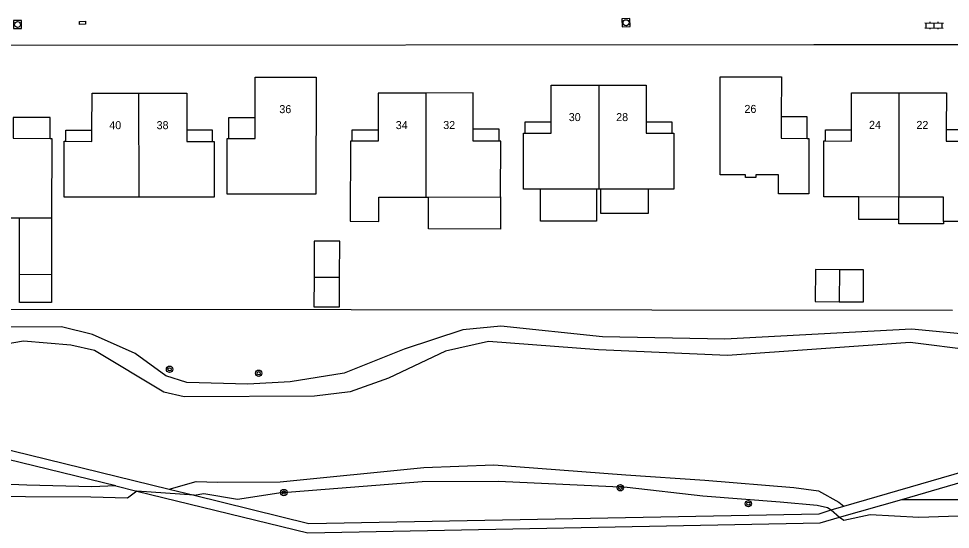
# Model space of a CAD drawing. Extents: x 125000 to 129004, y 397500 to 399008.
# Drawn here: x 126894 to 127010.4, y 398005.2 to 398068.9 of the extents above; entities that cross this region are included whole.
import ezdxf

# ---------------------------------------------------------------- set-up
doc = ezdxf.new("R2010")
doc.units = 0
for name, color, linetype in [('gg-anno-huisnummerreeks BGT', 7, 'Continuous'), ('gg-bbg-gedigitaliseerde bijgebouw', 7, 'Continuous'), ('gg-bbg-hoofdgebouw', 7, 'Continuous'), ('gg-bbg-luifel en loopbrug', 7, 'Continuous'), ('gg-bbg-tussenscheiding', 7, 'Continuous'), ('gg-knt-BGT kruinlijn', 7, 'Continuous'), ('gg-knt-bovenkant onderkant talud', 7, 'Continuous'), ('gg-knt-verharding', 7, 'Continuous'), ('gg-kwrk-kunstwerk niveau 01', 7, 'Continuous'), ('gt-grn-groengrens', 7, 'Continuous'), ('gt-symb-boom', 7, 'Continuous'), ('gt-symb-klinker verharding', 7, 'Continuous'), ('gt-symb-kolk center center', 7, 'Continuous'), ('gt-symb-rioolschacht', 7, 'Continuous')]:
    doc.layers.add(name, color=color, linetype=linetype)

# ---------------------------------------------------------------- blocks, each defined once
blk = doc.blocks.new('gt0-RS')
at = {"layer": 'gt-symb-rioolschacht'}
blk.add_lwpolyline([(-0.5, -0.5), (0.5, -0.5), (0.5, 0.5), (-0.5, 0.5)], close=True, dxfattribs=at)
blk.add_circle((0, 0), 0.375, dxfattribs=at)
blk = doc.blocks.new('gt0-KL1')
at = {"layer": 'gt-symb-klinker verharding'}
for p, q in [((-1.15, 0.3), (1.15, 0.3)), ((-1, -0.3), (-1, 0.3)), ((-0.5, 0.3), (-0.5, 0.45)), ((0, -0.3), (0, 0.3)), ((0.5, 0.3), (0.5, 0.45)), ((1, -0.3), (1, 0.3)), ((-1.15, -0.3), (1.15, -0.3)), ((-0.5, -0.45), (-0.5, -0.3)), ((0.5, -0.45), (0.5, -0.3))]:
    blk.add_line(p, q, dxfattribs=at)
blk = doc.blocks.new('gt0-BOOM')
at = {"layer": 'gt-symb-boom'}
for radius in [0.4, 0.2]:
    blk.add_circle((0, 0), radius, dxfattribs=at)
blk = doc.blocks.new('gt0-KOLKCC')
at = {"layer": 'gt-symb-kolk center center'}
blk.add_lwpolyline([(-0.38, 0.2), (0.37, 0.2), (0.37, -0.2), (-0.38, -0.2)], close=True, dxfattribs=at)

msp = doc.modelspace()

# ---------------------------------------------------------------- linework, layer by layer
at = {"layer": 'gg-bbg-gedigitaliseerde bijgebouw'}
for p, q in [((126894.14, 398037), (126894.15, 398043.99)), ((126898.15, 398043.99), (126898.14, 398036.99)), ((126996.55, 398037.58), (126996.54, 398033.58)), ((126894.14, 398037), (126898.14, 398036.99)), ((126930.93, 398036.65), (126934.13, 398036.65))]:
    msp.add_line(p, q, dxfattribs=at)
for points in [[(126996.55, 398037.58), (126993.55, 398037.59), (126993.54, 398033.59), (126996.54, 398033.58)], [(126930.93, 398036.65), (126930.91, 398032.95), (126934.11, 398032.93), (126934.13, 398036.65)]]:
    msp.add_lwpolyline(points, dxfattribs=at)
at = {"layer": 'gg-bbg-hoofdgebouw'}
for p, q in [((126989.3, 398061.63), (126989.29, 398056.66)), ((126966.2, 398047.62), (126959.2, 398047.63)), ((126966.5, 398047.62), (126966.2, 398047.62)), ((126966.7, 398047.62), (126966.5, 398047.62)), ((126972.7, 398047.62), (126966.7, 398047.62)), ((126944.89, 398046.64), (126945.22, 398046.64)), ((126945.22, 398046.64), (126954.22, 398046.65)), ((127003.99, 398046.64), (126998.99, 398046.66))]:
    msp.add_line(p, q, dxfattribs=at)
for points in [[(126923.56, 398056.56), (126923.56, 398061.61), (126931.2, 398061.61), (126931.17, 398047), (126920.1, 398046.99)], [(126981.66, 398049.42), (126981.65, 398061.64), (126989.3, 398061.63)], [(126960.56, 398056.01), (126960.56, 398060.62), (126966.49, 398060.62)], [(126966.49, 398060.62), (126972.41, 398060.62), (126972.42, 398056)], [(126903.19, 398055), (126903.21, 398059.61), (126909.07, 398059.61)], [(126909.07, 398059.61), (126915.04, 398059.61), (126915.03, 398054.98)], [(126944.88, 398059.62), (126938.96, 398059.62), (126938.94, 398055.01)], [(126950.81, 398055.11), (126950.8, 398059.63), (126944.88, 398059.62)], [(126998.07, 398055.03), (126998.07, 398059.65), (127003.99, 398059.64)], [(127003.99, 398059.64), (127009.91, 398059.64), (127009.9, 398055.02)], [(126893.36, 398056.57), (126893.36, 398053.97), (126897.97, 398053.96)], [(126920.3, 398053.96), (126923.56, 398053.96), (126923.56, 398056.56)], [(126989.29, 398056.66), (126989.29, 398053.97), (126992.54, 398053.96)], [(126954.05, 398053.6), (126950.81, 398053.61), (126950.81, 398055.11)], [(126957.31, 398054.61), (126960.56, 398054.61), (126960.56, 398056.01)], [(126972.42, 398056), (126972.42, 398054.61), (126975.66, 398054.6)], [(126994.82, 398053.64), (126998.07, 398053.63), (126998.07, 398055.03)], [(127009.9, 398055.02), (127009.9, 398053.62), (127014.14, 398053.62)], [(126897.97, 398053.96), (126898.17, 398053.96), (126898.15, 398043.99)], [(126899.94, 398053.6), (126903.19, 398053.59), (126903.19, 398055)], [(126915.03, 398054.98), (126915.03, 398053.59), (126918.26, 398053.58)], [(126920.1, 398046.99), (126920.1, 398053.96), (126920.3, 398053.96)], [(126938.94, 398055.01), (126938.93, 398053.61), (126935.68, 398053.62)], [(126959.2, 398047.63), (126957.1, 398047.63), (126957.11, 398054.61), (126957.31, 398054.61)], [(126975.66, 398054.6), (126975.86, 398054.6), (126975.86, 398047.62), (126972.7, 398047.62)], [(126992.54, 398053.96), (126992.74, 398053.96), (126992.75, 398047.03), (126988.95, 398047.03), (126988.95, 398049.43), (126986.12, 398049.43), (126986.12, 398049.09), (126984.82, 398049.09), (126984.82, 398049.43), (126981.66, 398049.42)], [(126909.08, 398046.62), (126899.72, 398046.61), (126899.74, 398053.6), (126899.94, 398053.6)], [(126918.26, 398053.58), (126918.47, 398053.58), (126918.44, 398046.63), (126909.08, 398046.62)], [(126935.68, 398053.62), (126935.48, 398053.62), (126935.44, 398043.65), (126939.01, 398043.61), (126939.04, 398046.63), (126944.89, 398046.64)], [(126954.22, 398046.65), (126954.25, 398053.6), (126954.05, 398053.6)], [(126998.99, 398046.66), (126994.6, 398046.67), (126994.62, 398053.64), (126994.82, 398053.64)], [(127014.14, 398053.62), (127014.34, 398053.62), (127014.35, 398043.58), (127009.56, 398043.58)], [(127009.56, 398043.58), (127009.56, 398046.63), (127003.99, 398046.64)], [(126894.15, 398043.99), (126893, 398043.99), (126893, 398045.38)]]:
    msp.add_lwpolyline(points, dxfattribs=at)
at = {"layer": 'gg-bbg-luifel en loopbrug'}
for p, q in [((127003.99, 398043.84), (127003.99, 398046.64)), ((127003.99, 398043.28), (127003.99, 398043.84))]:
    msp.add_line(p, q, dxfattribs=at)
for points in [[(126897.97, 398053.96), (126897.98, 398056.56), (126893.36, 398056.57)], [(126920.3, 398053.96), (126920.3, 398056.56), (126923.56, 398056.56)], [(126992.54, 398053.96), (126992.54, 398056.66), (126989.29, 398056.66)], [(126935.68, 398053.62), (126935.69, 398055.02), (126938.94, 398055.01)], [(126954.05, 398053.6), (126954.05, 398055.1), (126950.81, 398055.11)], [(126957.31, 398054.61), (126957.31, 398056.01), (126960.56, 398056.01)], [(126975.66, 398054.6), (126975.68, 398056), (126972.42, 398056)], [(126994.82, 398053.64), (126994.82, 398055.04), (126998.07, 398055.03)], [(127014.14, 398053.62), (127014.15, 398055.02), (127009.9, 398055.02)], [(126899.94, 398053.6), (126899.94, 398055), (126903.19, 398055)], [(126918.26, 398053.58), (126918.26, 398054.98), (126915.03, 398054.98)], [(126966.2, 398047.62), (126966.2, 398043.62), (126959.2, 398043.63), (126959.2, 398047.63)], [(126966.7, 398047.62), (126966.7, 398044.62), (126972.7, 398044.62), (126972.7, 398047.62)], [(126954.22, 398046.65), (126954.21, 398042.65), (126945.21, 398042.69), (126945.22, 398046.64)], [(127003.99, 398043.84), (126998.99, 398043.86), (126998.99, 398046.66)], [(127009.56, 398043.58), (127009.56, 398043.28), (127003.99, 398043.28)], [(126934.13, 398036.65), (126934.15, 398041.13), (126930.95, 398041.15), (126930.93, 398036.65)], [(126996.54, 398033.58), (126999.54, 398033.58), (126999.55, 398037.58), (126996.55, 398037.58)], [(126898.14, 398036.99), (126898.13, 398033.49), (126894.13, 398033.5), (126894.14, 398037)]]:
    msp.add_lwpolyline(points, dxfattribs=at)
at = {"layer": 'gg-bbg-tussenscheiding'}
for p, q in [((126966.49, 398060.62), (126966.5, 398047.62)), ((126909.08, 398046.62), (126909.07, 398059.61)), ((126944.88, 398059.62), (126944.89, 398046.64)), ((127003.99, 398059.64), (127003.99, 398046.64)), ((126898.15, 398043.99), (126894.15, 398043.99))]:
    msp.add_line(p, q, dxfattribs=at)
at = {"layer": 'gg-knt-BGT kruinlijn'}
for points in [[(127014.34, 398029.33), (127005.54, 398030.16), (126982.22, 398028.92), (126966.98, 398029.2), (126954.27, 398030.52), (126949.51, 398030.08), (126942.19, 398027.66), (126934.68, 398024.66), (126927.93, 398023.59), (126922.68, 398023.31), (126915.05, 398023.49), (126912.43, 398024.32), (126908.59, 398027.12), (126903.28, 398029.48), (126899.39, 398030.46), (126890.29, 398030.39)], [(126915.94, 398009.43), (126917.16, 398009.64), (126921.36, 398008.93), (126926.52, 398009.75), (126944.42, 398011.13), (126953.98, 398011.19), (126970.04, 398010.42), (126979.49, 398009.37), (126989.17, 398008.62), (126993.78, 398008.19), (126995.08, 398007.9), (126995.51, 398007.61)], [(126908.79, 398009.96), (126907.62, 398009.07), (126903.06, 398009.21), (126894.9, 398009.24), (126876.66, 398009.65), (126864.95, 398009.46), (126859.21, 398010.49), (126853.88, 398009.41), (126850.54, 398007.88), (126847.64, 398006.97), (126844.91, 398007.47), (126842.85, 398009.04), (126841.93, 398010.61)], [(126996.57, 398006.69), (126997.12, 398006.34), (127000.41, 398007.03), (127006.46, 398006.68), (127023.69, 398007.27), (127046.77, 398006.73), (127061.48, 398006.17), (127065.94, 398006.81), (127068.63, 398008.13), (127070.48, 398010.29)]]:
    msp.add_lwpolyline(points, dxfattribs=at)
at = {"layer": 'gg-knt-bovenkant onderkant talud'}
for points in [[(127013.35, 398027.51), (127005.38, 398028.48), (126982.58, 398026.87), (126966.45, 398027.57), (126952.73, 398028.62), (126947.35, 398027.4), (126940.22, 398024.04), (126935.43, 398022.33), (126931, 398021.78), (126914.71, 398021.7), (126912.16, 398022.31), (126903.5, 398027.49), (126900.54, 398028.17), (126894.64, 398028.65), (126888.62, 398027.63)], [(126912.85, 398010.2), (126916.23, 398011.16), (126918.86, 398011.07), (126926.72, 398011.09), (126944.63, 398012.91), (126953.37, 398013.24), (126969.86, 398011.97), (126979.74, 398011.31), (126990.84, 398010.39), (126993.96, 398009.99), (126996.49, 398008.57), (126997.1, 398008.07)], [(126906.17, 398010.61), (126903.18, 398010.47), (126895.04, 398010.67), (126877.01, 398011.44), (126865.33, 398011.61), (126863.07, 398011.67), (126859.93, 398011.83), (126854.48, 398011.09), (126849, 398009.18), (126846.91, 398008.88), (126844.53, 398010.24), (126842.22, 398011.82)], [(127004.35, 398008.92), (127023.23, 398008.92), (127047.05, 398008.68), (127061.37, 398008.15), (127065.53, 398008.67), (127067.09, 398009.75), (127068.06, 398010.87)]]:
    msp.add_lwpolyline(points, dxfattribs=at)
at = {"layer": 'gg-knt-verharding'}
msp.add_line((126881.82, 398065.61), (126993.35, 398065.67), dxfattribs=at)
for points in [[(126993.35, 398065.67), (127116.22, 398065.66), (127141.31, 398065.6)], [(126908.79, 398009.96), (126930.15, 398004.73), (126994.14, 398005.97), (126996.57, 398006.69)], [(126915.94, 398009.43), (126930.27, 398005.92), (126994.01, 398007.13), (126995.51, 398007.61)]]:
    msp.add_lwpolyline(points, dxfattribs=at)
at = {"layer": 'gg-kwrk-kunstwerk niveau 01'}
for p, q in [((126906.17, 398010.61), (126908.79, 398009.96)), ((126915.94, 398009.43), (126908.79, 398009.96)), ((126912.85, 398010.2), (126915.94, 398009.43)), ((126996.57, 398006.69), (127004.35, 398008.92)), ((126995.51, 398007.61), (126997.1, 398008.07)), ((126995.51, 398007.61), (126996.57, 398006.69))]:
    msp.add_line(p, q, dxfattribs=at)
for points in [[(126860.62, 398062.52), (126857.19, 398048.19), (126864.9, 398021.9), (126912.85, 398010.2)], [(126906.17, 398010.61), (126863.97, 398020.9), (126861.29, 398030.08), (126861.18, 398030.05)], [(126997.1, 398008.07), (127036.85, 398019.58), (127069.29, 398011.81)], [(127004.35, 398008.92), (127036.87, 398018.38), (127068.06, 398010.87)]]:
    msp.add_lwpolyline(points, dxfattribs=at)
at = {"layer": 'gt-grn-groengrens'}
msp.add_line((126935.56, 398032.6), (127010.69, 398032.52), dxfattribs=at)
msp.add_lwpolyline([(126881.3, 398065.25), (126881.21, 398032.65), (126935.56, 398032.6)], dxfattribs=at)

# ---------------------------------------------------------------- block references
at = {"layer": 'gt-symb-boom'}
for p in [(126912.89, 398025.15), (126924.02, 398024.66), (126927.16, 398009.77), (126969.19, 398010.37), (126985.18, 398008.38)]:
    msp.add_blockref('gt0-BOOM', p, dxfattribs=at)
at = {"layer": 'gt-symb-klinker verharding', "rotation": -0.7448031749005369}
msp.add_blockref('gt0-KL1', (127008.38, 398068.05), dxfattribs=at)
at = {"layer": 'gt-symb-kolk center center', "rotation": -177.51360199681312}
msp.add_blockref('gt0-KOLKCC', (126902, 398068.38), dxfattribs=at)
at = {"layer": 'gt-symb-rioolschacht'}
for p, rotation in [((126893.9, 398068.17), -0.540662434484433), ((126969.9, 398068.4), 90.83932030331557)]:
    msp.add_blockref('gt0-RS', p, dxfattribs=dict(at, rotation=rotation))

# ---------------------------------------------------------------- texts
at = {"layer": 'gg-anno-huisnummerreeks BGT'}
for s, p in [('36', (126926.6, 398057.11)), ('30', (126962.75, 398056.12)), ('28', (126968.67, 398056.12)), ('40', (126905.36, 398055.11)), ('38', (126911.27, 398055.11)), ('34', (126941.14, 398055.12)), ('32', (126947.07, 398055.13))]:
    msp.add_text(s, height=1, dxfattribs=at).set_placement(p)
for s, p in [('26', (126984.69, 398057.14)), ('24', (127000.25, 398055.15)), ('22', (127006.17, 398055.14))]:
    msp.add_text(s, height=1, rotation=359.9, dxfattribs=at).set_placement(p)

doc.saveas('drawing.dxf')
